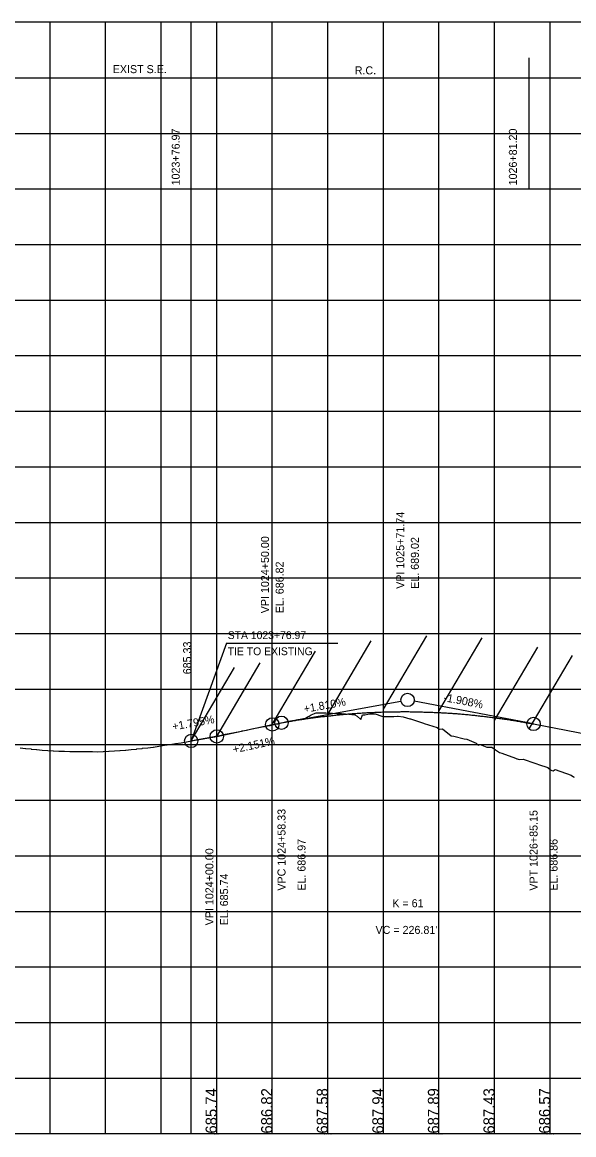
# Model space of a CAD drawing. Extents: x -7164 to 2214450, y -19642 to 253469.
# Drawn here: x 2225 to 2721, y 2999 to 4000 of the extents above; entities that cross this region are included whole.
import ezdxf

# ---------------------------------------------------------------- set-up
doc = ezdxf.new("R2010")
doc.units = 0
for name, color, linetype in [('DESIGN - PROFILE - Proposed', 7, 'Continuous'), ('DESIGN - PROFILE - Proposed Curve Text', 7, 'Continuous'), ('DESIGN - PROFILE - Proposed Text', 7, 'Continuous'), ('DESIGN - SCRATCH - User 1', 7, 'Continuous'), ('DESIGN - SHEET - Light Grid', 7, 'Continuous'), ('SURVEY - PROFILE - Ground Line with Text', 7, 'Continuous'), ('XTREE', 7, 'Continuous')]:
    doc.layers.add(name, color=color, linetype=linetype)

msp = doc.modelspace()

# ---------------------------------------------------------------- linework, layer by layer
at = {"layer": 'DESIGN - PROFILE - Proposed'}
for p, q in [((2400, 3357.4), (2450, 3368.2)), ((2400, 3357.4), (2450, 3368.2)), ((2450, 3368.2), (2458.3, 3369.7)), ((2450, 3368.2), (2458.3, 3369.7)), ((2685.1, 3368.6), (2798.9, 3346.9)), ((2685.1, 3368.6), (2798.9, 3346.9)), ((2377, 3353.3), (2400, 3357.4)), ((2377, 3353.3), (2400, 3357.4))]:
    msp.add_line(p, q, dxfattribs=at)
msp.add_spline([(2458.3, 3369.7), (2462.9, 3370.5), (2467.4, 3371.2), (2471.9, 3372), (2476.5, 3372.7), (2481, 3373.4), (2485.6, 3374), (2490.1, 3374.6), (2494.6, 3375.2), (2499.2, 3375.7), (2503.7, 3376.2), (2508.2, 3376.7), (2512.8, 3377.1), (2517.3, 3377.5), (2521.8, 3377.9), (2526.4, 3378.2), (2530.9, 3378.5), (2535.5, 3378.8), (2540, 3379), (2544.5, 3379.2), (2549.1, 3379.4), (2553.6, 3379.5), (2558.1, 3379.6), (2562.7, 3379.6), (2567.2, 3379.7), (2571.7, 3379.7), (2576.3, 3379.6), (2580.8, 3379.6), (2585.3, 3379.4), (2589.9, 3379.3), (2594.4, 3379.1), (2599, 3378.9), (2603.5, 3378.7), (2608, 3378.4), (2612.6, 3378.1), (2617.1, 3377.8), (2621.6, 3377.4), (2626.2, 3377), (2630.7, 3376.5), (2635.2, 3376), (2639.8, 3375.5), (2644.3, 3375), (2648.9, 3374.4), (2653.4, 3373.8), (2657.9, 3373.2), (2662.5, 3372.5), (2667, 3371.8), (2671.5, 3371), (2676.1, 3370.2), (2680.6, 3369.4), (2685.1, 3368.6)], degree=3, dxfattribs=at)
msp.add_spline([(2458.3, 3369.7), (2462.9, 3370.5), (2467.4, 3371.2), (2471.9, 3372), (2476.5, 3372.7), (2481, 3373.4), (2485.6, 3374), (2490.1, 3374.6), (2494.6, 3375.2), (2499.2, 3375.7), (2503.7, 3376.2), (2508.2, 3376.7), (2512.8, 3377.1), (2517.3, 3377.5), (2521.8, 3377.9), (2526.4, 3378.2), (2530.9, 3378.5), (2535.5, 3378.8), (2540, 3379), (2544.5, 3379.2), (2549.1, 3379.4), (2553.6, 3379.5), (2558.1, 3379.6), (2562.7, 3379.6), (2567.2, 3379.7), (2571.7, 3379.7), (2576.3, 3379.6), (2580.8, 3379.6), (2585.3, 3379.4), (2589.9, 3379.3), (2594.4, 3379.1), (2599, 3378.9), (2603.5, 3378.7), (2608, 3378.4), (2612.6, 3378.1), (2617.1, 3377.8), (2621.6, 3377.4), (2626.2, 3377), (2630.7, 3376.5), (2635.2, 3376), (2639.8, 3375.5), (2644.3, 3375), (2648.9, 3374.4), (2653.4, 3373.8), (2657.9, 3373.2), (2662.5, 3372.5), (2667, 3371.8), (2671.5, 3371), (2676.1, 3370.2), (2680.6, 3369.4), (2685.1, 3368.6)], degree=3, dxfattribs=at)
at = {"layer": 'DESIGN - PROFILE - Proposed Curve Text'}
for p, q in [((2377, 3850), (2377, 3968.1)), ((2377, 3850), (2377, 3968.1)), ((2681.2, 3850), (2681.2, 3968.1)), ((2681.2, 3850), (2681.2, 3968.1)), ((1852, 3950), (2377, 3950)), ((1852, 3950), (2377, 3950)), ((2377, 3950), (2681.2, 3950)), ((2377, 3950), (2681.2, 3950)), ((2681.2, 3950), (2903.4, 3950)), ((2681.2, 3950), (2903.4, 3950))]:
    msp.add_line(p, q, dxfattribs=at)
at = {"layer": 'DESIGN - PROFILE - Proposed Text'}
for p, q in [((2408.9, 3441.2), (2508.9, 3441.2)), ((2408.9, 3441.2), (2508.9, 3441.2)), ((2458.3, 3369.7), (2565.8, 3389.1)), ((2458.3, 3369.7), (2565.8, 3389.1)), ((2685.1, 3368.6), (2577.6, 3389.1)), ((2685.1, 3368.6), (2577.6, 3389.1))]:
    msp.add_line(p, q, dxfattribs=at)
msp.add_lwpolyline([(2408.9, 3441.2), (2377, 3353.4)], dxfattribs=at)
msp.add_lwpolyline([(2408.9, 3441.2), (2377, 3353.4)], dxfattribs=at)
for centre in [(2571.7, 3390.2), (2571.7, 3390.2), (2450, 3368.2), (2450, 3368.2), (2458.3, 3369.7), (2458.3, 3369.7), (2685.1, 3368.6), (2685.1, 3368.6), (2400, 3357.4), (2400, 3357.4), (2377, 3353.3), (2377, 3353.3)]:
    msp.add_circle(centre, 6, dxfattribs=at)
at = {"layer": 'DESIGN - SCRATCH - User 1'}
for p, q in [((3500, 4000), (0, 4000)), ((3500, 4000), (0, 4000)), ((0, 3000), (3500, 3000)), ((0, 3000), (3500, 3000))]:
    msp.add_line(p, q, dxfattribs=at)
for points in [[(0, 3000), (2377, 3000), (2377, 4000)], [(0, 3000), (3179, 3000), (3179, 4000)], [(0, 3000), (2377, 3000), (2377, 4000)], [(0, 3000), (3179, 3000), (3179, 4000)]]:
    msp.add_lwpolyline(points, dxfattribs=at)
at = {"layer": 'DESIGN - SHEET - Light Grid'}
for p, q in [((2250, 3000), (2250, 4000)), ((2250, 3000), (2250, 4000)), ((2300, 3000), (2300, 4000)), ((2300, 3000), (2300, 4000)), ((2350, 3000), (2350, 4000)), ((2350, 3000), (2350, 4000)), ((2400, 3000), (2400, 4000)), ((2400, 3000), (2400, 4000)), ((2450, 3000), (2450, 4000)), ((2450, 3000), (2450, 4000)), ((2500, 3000), (2500, 4000)), ((2500, 3000), (2500, 4000)), ((2550, 3000), (2550, 4000)), ((2550, 3000), (2550, 4000)), ((2600, 3000), (2600, 4000)), ((2600, 3000), (2600, 4000)), ((2650, 3000), (2650, 4000)), ((2650, 3000), (2650, 4000)), ((2700, 3000), (2700, 4000)), ((2700, 3000), (2700, 4000)), ((0, 3950), (3500, 3950)), ((0, 3950), (3500, 3950)), ((0, 3900), (3500, 3900)), ((0, 3900), (3500, 3900)), ((0, 3850), (3500, 3850)), ((0, 3850), (3500, 3850)), ((0, 3800), (3500, 3800)), ((0, 3800), (3500, 3800)), ((0, 3750), (3500, 3750)), ((0, 3750), (3500, 3750)), ((0, 3700), (3500, 3700)), ((0, 3700), (3500, 3700)), ((0, 3650), (3500, 3650)), ((0, 3650), (3500, 3650)), ((0, 3600), (3500, 3600)), ((0, 3600), (3500, 3600)), ((0, 3550), (3500, 3550)), ((0, 3550), (3500, 3550)), ((0, 3500), (3500, 3500)), ((0, 3500), (3500, 3500)), ((0, 3450), (3500, 3450)), ((0, 3450), (3500, 3450)), ((0, 3400), (3500, 3400)), ((0, 3400), (3500, 3400)), ((0, 3350), (3500, 3350)), ((0, 3350), (3500, 3350)), ((0, 3300), (3500, 3300)), ((0, 3300), (3500, 3300)), ((0, 3250), (3500, 3250)), ((0, 3250), (3500, 3250)), ((0, 3200), (3500, 3200)), ((0, 3200), (3500, 3200)), ((0, 3150), (3500, 3150)), ((0, 3150), (3500, 3150)), ((0, 3100), (3500, 3100)), ((0, 3100), (3500, 3100)), ((0, 3050), (3500, 3050)), ((0, 3050), (3500, 3050)), ((0, 3000), (2500, 3000)), ((0, 3000), (2500, 3000))]:
    msp.add_line(p, q, dxfattribs=at)
at = {"layer": 'SURVEY - PROFILE - Ground Line with Text'}
for points in [[(2308.1, 3344.4), (2312.9, 3344.6), (2313.1, 3344.6), (2317.9, 3344.9), (2318.1, 3344.9), (2322.9, 3345.5), (2323.1, 3345.5), (2327.9, 3346), (2328.1, 3346.1), (2332.9, 3346.6), (2333.1, 3346.7), (2337.9, 3347.2), (2338, 3347.2), (2342.8, 3347.8), (2343, 3347.8), (2347.8, 3348.6), (2348, 3348.6), (2352.8, 3349.4), (2353, 3349.4), (2357.8, 3350.1), (2358, 3350.1), (2362.8, 3350.9), (2363, 3350.9), (2367.9, 3351.7), (2368, 3351.7), (2372.9, 3352.6), (2373, 3352.6), (2377, 3353.4), (2377.8, 3353.5), (2378, 3353.6), (2382.9, 3354.5), (2383, 3354.5), (2387.9, 3355.4), (2388, 3355.4), (2392.9, 3356.3), (2392.9, 3356.3), (2397.9, 3357.3), (2397.9, 3357.3), (2400.1, 3357.8), (2402.9, 3358.3), (2407.7, 3359.3), (2407.9, 3359.3), (2412.6, 3360.3), (2412.9, 3360.3), (2417.4, 3361.2), (2417.9, 3361.3), (2422.2, 3362.2), (2423, 3362.3), (2426.9, 3363.1), (2428, 3363.4), (2431.6, 3364.1), (2433, 3364.4), (2436.3, 3365.1), (2438, 3365.4), (2441, 3366), (2443, 3366.4), (2445.6, 3366.9), (2448, 3367.3), (2450.2, 3367.8), (2453, 3368.4), (2454.2, 3368.7), (2454.9, 3368.8), (2458, 3369.6), (2459.6, 3369.9), (2463.1, 3370.7), (2464.2, 3371), (2468.1, 3371.6), (2468.9, 3371.8), (2473.1, 3372.5), (2473.6, 3372.6), (2478.1, 3373.4), (2478.2, 3373.4), (2479.9, 3373.7), (2481.8, 3374.9), (2483.1, 3375.5), (2485.1, 3376.7), (2488.1, 3378), (2488.5, 3378.2), (2489.5, 3378.6), (2493.2, 3378.7), (2498.1, 3378.5), (2499.3, 3378.4), (2504.1, 3378.2), (2508.5, 3378.1), (2512.4, 3377.9), (2515.9, 3377.7), (2518.8, 3377.5), (2521.7, 3377.1), (2524.3, 3376.7), (2526.5, 3375.6), (2529.8, 3372.7), (2531.2, 3376.8), (2532.4, 3376.8), (2533.3, 3376.8), (2536.1, 3377.3), (2537.8, 3377.7), (2542.7, 3377.6), (2548.7, 3375.7), (2549.6, 3375.3), (2549.9, 3375.3), (2559.2, 3375.3)], [(2308.1, 3344.4), (2312.9, 3344.6), (2313.1, 3344.6), (2317.9, 3344.9), (2318.1, 3344.9), (2322.9, 3345.5), (2323.1, 3345.5), (2327.9, 3346), (2328.1, 3346.1), (2332.9, 3346.6), (2333.1, 3346.7), (2337.9, 3347.2), (2338, 3347.2), (2342.8, 3347.8), (2343, 3347.8), (2347.8, 3348.6), (2348, 3348.6), (2352.8, 3349.4), (2353, 3349.4), (2357.8, 3350.1), (2358, 3350.1), (2362.8, 3350.9), (2363, 3350.9), (2367.9, 3351.7), (2368, 3351.7), (2372.9, 3352.6), (2373, 3352.6), (2377, 3353.4), (2377.8, 3353.5), (2378, 3353.6), (2382.9, 3354.5), (2383, 3354.5), (2387.9, 3355.4), (2388, 3355.4), (2392.9, 3356.3), (2392.9, 3356.3), (2397.9, 3357.3), (2397.9, 3357.3), (2400.1, 3357.8), (2402.9, 3358.3), (2407.7, 3359.3), (2407.9, 3359.3), (2412.6, 3360.3), (2412.9, 3360.3), (2417.4, 3361.2), (2417.9, 3361.3), (2422.2, 3362.2), (2423, 3362.3), (2426.9, 3363.1), (2428, 3363.4), (2431.6, 3364.1), (2433, 3364.4), (2436.3, 3365.1), (2438, 3365.4), (2441, 3366), (2443, 3366.4), (2445.6, 3366.9), (2448, 3367.3), (2450.2, 3367.8), (2453, 3368.4), (2454.2, 3368.7), (2454.9, 3368.8), (2458, 3369.6), (2459.6, 3369.9), (2463.1, 3370.7), (2464.2, 3371), (2468.1, 3371.6), (2468.9, 3371.8), (2473.1, 3372.5), (2473.6, 3372.6), (2478.1, 3373.4), (2478.2, 3373.4), (2479.9, 3373.7), (2481.8, 3374.9), (2483.1, 3375.5), (2485.1, 3376.7), (2488.1, 3378), (2488.5, 3378.2), (2489.5, 3378.6), (2493.2, 3378.7), (2498.1, 3378.5), (2499.3, 3378.4), (2504.1, 3378.2), (2508.5, 3378.1), (2512.4, 3377.9), (2515.9, 3377.7), (2518.8, 3377.5), (2521.7, 3377.1), (2524.3, 3376.7), (2526.5, 3375.6), (2529.8, 3372.7), (2531.2, 3376.8), (2532.4, 3376.8), (2533.3, 3376.8), (2536.1, 3377.3), (2537.8, 3377.7), (2542.7, 3377.6), (2548.7, 3375.7), (2549.6, 3375.3), (2549.9, 3375.3), (2559.2, 3375.3)], [(2559.2, 3375.3), (2559.3, 3375.3), (2559.3, 3375.3), (2562.8, 3375.7), (2563.2, 3375.7), (2567.9, 3375.1), (2573.7, 3373.2), (2574, 3373.2), (2574.1, 3373.1), (2574.5, 3373.1), (2586, 3369.2), (2586.7, 3369), (2598.4, 3365.3), (2599.8, 3364.3), (2600.7, 3364), (2603.2, 3364.2), (2610.9, 3357.9), (2613.4, 3357.5), (2622.8, 3355.2), (2625.1, 3354.9), (2633.5, 3351.2), (2635.2, 3349.5), (2637.1, 3350), (2643, 3347.8), (2647.5, 3347.8), (2651, 3345.3), (2654.5, 3342.8), (2656.5, 3342.2), (2669, 3337.7), (2670, 3337.3), (2670.3, 3337.2), (2671.3, 3337), (2672.3, 3336.6), (2675.8, 3337), (2686.3, 3333.2), (2688, 3332.6), (2689.5, 3332), (2698, 3329.5), (2700.3, 3327.2), (2701.5, 3326.8), (2702.8, 3326.5), (2704.5, 3327.5), (2718.9, 3322.6), (2720.9, 3321), (2721.7, 3320.8)], [(2559.2, 3375.3), (2559.3, 3375.3), (2559.3, 3375.3), (2562.8, 3375.7), (2563.2, 3375.7), (2567.9, 3375.1), (2573.7, 3373.2), (2574, 3373.2), (2574.1, 3373.1), (2574.5, 3373.1), (2586, 3369.2), (2586.7, 3369), (2598.4, 3365.3), (2599.8, 3364.3), (2600.7, 3364), (2603.2, 3364.2), (2610.9, 3357.9), (2613.4, 3357.5), (2622.8, 3355.2), (2625.1, 3354.9), (2633.5, 3351.2), (2635.2, 3349.5), (2637.1, 3350), (2643, 3347.8), (2647.5, 3347.8), (2651, 3345.3), (2654.5, 3342.8), (2656.5, 3342.2), (2669, 3337.7), (2670, 3337.3), (2670.3, 3337.2), (2671.3, 3337), (2672.3, 3336.6), (2675.8, 3337), (2686.3, 3333.2), (2688, 3332.6), (2689.5, 3332), (2698, 3329.5), (2700.3, 3327.2), (2701.5, 3326.8), (2702.8, 3326.5), (2704.5, 3327.5), (2718.9, 3322.6), (2720.9, 3321), (2721.7, 3320.8)], [(2223.1, 3347.2), (2227.9, 3346.6), (2228.1, 3346.6), (2232.9, 3346.1), (2233.1, 3346), (2237.9, 3345.5), (2238, 3345.5), (2242.9, 3344.9), (2243, 3344.9), (2247.9, 3344.7), (2248, 3344.7), (2252.9, 3344.5), (2253.1, 3344.5), (2257.9, 3344.2), (2258.1, 3344.2), (2262.9, 3344), (2263.1, 3344), (2267.9, 3343.7), (2268.1, 3343.7), (2272.9, 3343.7), (2273.1, 3343.7), (2277.9, 3343.7), (2278.1, 3343.7), (2282.9, 3343.7), (2283.1, 3343.7), (2287.9, 3343.7), (2288.1, 3343.7), (2292.9, 3343.6), (2293.1, 3343.6), (2297.9, 3343.9), (2298.1, 3343.9), (2302.9, 3344.1), (2303.1, 3344.1), (2307.9, 3344.4), (2308.1, 3344.4)], [(2223.1, 3347.2), (2227.9, 3346.6), (2228.1, 3346.6), (2232.9, 3346.1), (2233.1, 3346), (2237.9, 3345.5), (2238, 3345.5), (2242.9, 3344.9), (2243, 3344.9), (2247.9, 3344.7), (2248, 3344.7), (2252.9, 3344.5), (2253.1, 3344.5), (2257.9, 3344.2), (2258.1, 3344.2), (2262.9, 3344), (2263.1, 3344), (2267.9, 3343.7), (2268.1, 3343.7), (2272.9, 3343.7), (2273.1, 3343.7), (2277.9, 3343.7), (2278.1, 3343.7), (2282.9, 3343.7), (2283.1, 3343.7), (2287.9, 3343.7), (2288.1, 3343.7), (2292.9, 3343.6), (2293.1, 3343.6), (2297.9, 3343.9), (2298.1, 3343.9), (2302.9, 3344.1), (2303.1, 3344.1), (2307.9, 3344.4), (2308.1, 3344.4)]]:
    msp.add_lwpolyline(points, dxfattribs=at)
at = {"layer": 'XTREE'}
for p, q in [((2550, 3382), (2589, 3448)), ((2550, 3382), (2589, 3448)), ((2600, 3380.2), (2639, 3446.2)), ((2600, 3380.2), (2639, 3446.2)), ((2450, 3368.2), (2489, 3434.2)), ((2450, 3368.2), (2489, 3434.2)), ((2500, 3377.2), (2539, 3443.3)), ((2500, 3377.2), (2539, 3443.3)), ((2650, 3371.6), (2689, 3437.7)), ((2650, 3371.6), (2689, 3437.7)), ((2400, 3357.4), (2439, 3423.5)), ((2400, 3357.4), (2439, 3423.5)), ((2681.2, 3364.2), (2720.2, 3430.3)), ((2681.2, 3364.2), (2720.2, 3430.3)), ((2377, 3353.3), (2415.9, 3419.3)), ((2377, 3353.3), (2415.9, 3419.3))]:
    msp.add_line(p, q, dxfattribs=at)

# ---------------------------------------------------------------- texts
at = {"layer": 'DESIGN - PROFILE - Proposed Curve Text'}
for s, p in [('EXIST S.E.', (2306.4, 3954.2)), ('R.C.', (2524.2, 3953.1)), ('K = 61', (2558, 3203.7)), ('K = 61', (2558, 3203.7)), ("VC = 226.81'", (2542.9, 3179.7)), ("VC = 226.81'", (2542.9, 3179.7))]:
    msp.add_text(s, height=7.2, dxfattribs=at).set_placement(p)
for s, rotation, p in [('EXIST S.E.', 360, (2306.4, 3954.2)), ('R.C.', 360, (2524.2, 3953.1)), ('1023+76.97', 90, (2366.7, 3853.2)), ('1023+76.97', 90, (2366.7, 3853.2)), ('1026+81.20', 90, (2670.1, 3853.2)), ('1026+81.20', 90, (2670.1, 3853.2)), ('VPI 1025+71.74', 90, (2568.7, 3490.2)), ('VPI 1025+71.74', 90, (2568.7, 3490.2)), ('VPI 1024+50.00', 90, (2447, 3468.2)), ('VPI 1024+50.00', 90, (2447, 3468.2)), ('EL. 689.02', 90, (2581.9, 3490.2)), ('EL. 689.02', 90, (2581.9, 3490.2)), ('EL. 686.82', 90, (2460.2, 3468.2)), ('EL. 686.82', 90, (2460.2, 3468.2)), ('685.33', 90, (2377, 3413.3)), ('685.33', 90, (2377, 3413.3)), ('VPI 1024+00.00', 90, (2397, 3187.4)), ('VPI 1024+00.00', 90, (2397, 3187.4)), ('EL. 685.74', 90, (2410.2, 3187.4)), ('EL. 685.74', 90, (2410.2, 3187.4))]:
    msp.add_text(s, height=7.2, rotation=rotation, dxfattribs=at).set_placement(p)
at = {"layer": 'DESIGN - PROFILE - Proposed Text'}
for s, height, p in [('STA 1023+76.97', 7, (2409.9, 3445)), ('STA 1023+76.97', 7, (2409.9, 3445)), ('TIE TO EXISTING', 7, (2409.9, 3430.5)), ('TIE TO EXISTING', 7, (2409.9, 3430.5)), ('1024+00.00', 1, (2396.3, 2999)), ('1024+00.00', 1, (2396.3, 2999)), ('1025+00.00', 1, (2496.3, 2999)), ('1025+00.00', 1, (2496.3, 2999)), ('1026+00.00', 1, (2596.3, 2999)), ('1026+00.00', 1, (2596.3, 2999)), ('1027+00.00', 1, (2696.3, 2999)), ('1027+00.00', 1, (2696.3, 2999))]:
    msp.add_text(s, height=height, dxfattribs=at).set_placement(p)
for s, height, rotation, p in [('-1.908%', 7.2, 349.1989, (2603.7, 3389.2)), ('-1.908%', 7.2, 349.1989, (2603.7, 3389.2)), ('+1.810%', 7.2, 10.2619, (2478.9, 3378.5)), ('+1.810%', 7.2, 10.2619, (2478.9, 3378.5)), ('+1.795%', 7.2, 10.1746, (2360.7, 3362.7)), ('+1.795%', 7.2, 10.1746, (2360.7, 3362.7)), ('+2.151%', 7.2, 12.1394, (2415.3, 3342.1)), ('+2.151%', 7.2, 12.1394, (2415.3, 3342.1)), ('VPC 1024+58.33 ', 7.2, 90, (2461.9, 3218.6)), ('VPC 1024+58.33 ', 7.2, 90, (2461.9, 3218.6)), ('VPT 1026+85.15 ', 7.2, 90, (2688.7, 3218.6)), ('VPT 1026+85.15 ', 7.2, 90, (2688.7, 3218.6)), ('EL. 686.97', 7.2, 90, (2479.9, 3218.6)), ('EL. 686.97', 7.2, 90, (2479.9, 3218.6)), ('EL. 686.86', 7.2, 90, (2706.7, 3218.6)), ('EL. 686.86', 7.2, 90, (2706.7, 3218.6)), ('685.74', 10, 90, (2400, 3000)), ('685.74', 10, 90, (2400, 3000)), ('686.82', 10, 90, (2450, 3000)), ('686.82', 10, 90, (2450, 3000)), ('687.58', 10, 90, (2500, 3000)), ('687.58', 10, 90, (2500, 3000)), ('687.94', 10, 90, (2550, 3000)), ('687.94', 10, 90, (2550, 3000)), ('687.89', 10, 90, (2600, 3000)), ('687.89', 10, 90, (2600, 3000)), ('687.43', 10, 90, (2650, 3000)), ('687.43', 10, 90, (2650, 3000)), ('686.57', 10, 90, (2700, 3000)), ('686.57', 10, 90, (2700, 3000))]:
    msp.add_text(s, height=height, rotation=rotation, dxfattribs=at).set_placement(p)

doc.saveas('drawing.dxf')
